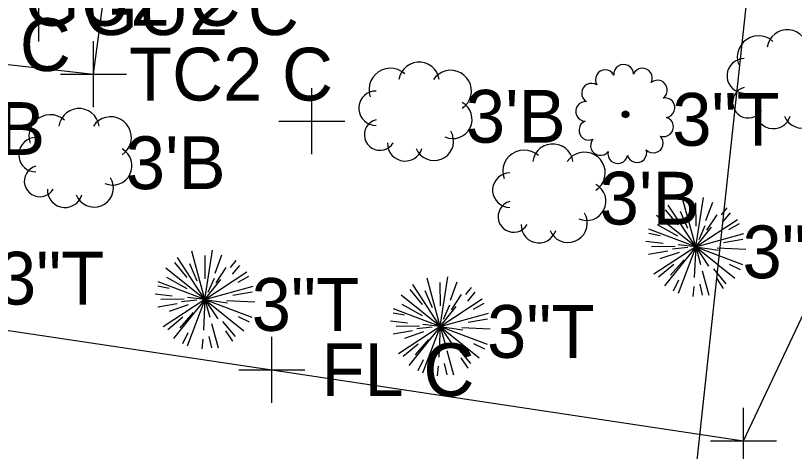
# Model space of a CAD drawing. Extents: x 1363693 to 1365209, y 422201 to 424153.
# Drawn here: x 1364031.26 to 1364054.86, y 423075.89 to 423089.1 of the extents above; entities that cross this region are included whole.
import ezdxf

# ---------------------------------------------------------------- set-up
doc = ezdxf.new("R2010")
doc.units = 0
for name, color, linetype in [('DR_X_Storm_Sewer', 7, 'Continuous'), ('OWNERS', 7, 'Continuous'), ('RD_X_Fence', 7, 'Continuous'), ('SV_X_Original_Ground', 7, 'Continuous'), ('SV_X_Shot_Marker', 7, 'Continuous'), ('VG_X_Cells', 7, 'Continuous'), ('VG_X_Text', 7, 'Continuous')]:
    doc.layers.add(name, color=color, linetype=linetype)

msp = doc.modelspace()

# ---------------------------------------------------------------- linework, layer by layer
at = {"layer": 'DR_X_Storm_Sewer'}
msp.add_line((1364037.894, 422945.787), (1364082.792, 423361.415), dxfattribs=at)
at = {"layer": 'OWNERS'}
msp.add_lwpolyline([(1364026.047, 423093.689), (1364025.683, 423088.22), (1364033.626, 423087.325), (1364034.043, 423090.507), (1364034.246, 423092.33)], dxfattribs=at)
at = {"layer": 'RD_X_Fence'}
for p, q in [((1364053.314, 423076.205), (1364060.269, 423090.939)), ((1363997.781, 423084.505), (1364039.028, 423078.366)), ((1364039.028, 423078.366), (1364053.314, 423076.205))]:
    msp.add_line(p, q, dxfattribs=at)
at = {"layer": 'SV_X_Original_Ground'}
for p, q in [((1364040.24, 423084.895), (1364040.24, 423086.895)), ((1364039.24, 423085.895), (1364041.24, 423085.895))]:
    msp.add_line(p, q, dxfattribs=at)
at = {"layer": 'SV_X_Shot_Marker'}
for p, q in [((1364031.969, 423088.31), (1364031.969, 423090.31)), ((1364033.626, 423086.325), (1364033.626, 423088.325)), ((1364032.626, 423087.325), (1364034.626, 423087.325)), ((1364039.028, 423077.366), (1364039.028, 423079.366)), ((1364038.028, 423078.366), (1364040.028, 423078.366)), ((1364053.314, 423075.205), (1364053.314, 423077.205)), ((1364052.314, 423076.205), (1364054.314, 423076.205))]:
    msp.add_line(p, q, dxfattribs=at)
at = {"layer": 'VG_X_Cells'}
for p, q in [((1364051.871, 423082.09), (1364052.102, 423083.589)), ((1364051.871, 423082.09), (1364051.038, 423083.357)), ((1364051.871, 423082.09), (1364051.47, 423083.553)), ((1364051.88, 423082.715), (1364051.874, 423083.426)), ((1364052.18, 423082.885), (1364052.386, 423083.445)), ((1364052.18, 423082.885), (1364052.386, 423083.445)), ((1364051.337, 423082.755), (1364050.955, 423083.213)), ((1364051.633, 423082.649), (1364051.414, 423083.165)), ((1364052.649, 423083.062), (1364052.819, 423083.274)), ((1364052.704, 423082.859), (1364052.93, 423083.124)), ((1364051.871, 423082.09), (1364050.687, 423083.038)), ((1364051.871, 423082.09), (1364053.138, 423082.923)), ((1364052.208, 423082.596), (1364052.519, 423083.062)), ((1364051.871, 423082.09), (1364050.452, 423082.625)), ((1364051.334, 423082.411), (1364050.716, 423082.76)), ((1364051.871, 423082.09), (1364052.352, 423082.691)), ((1364051.972, 423082.312), (1364052.16, 423082.74)), ((1364052.879, 423082.615), (1364053.202, 423082.794)), ((1364050.789, 423082.427), (1364050.447, 423082.49)), ((1364051.871, 423082.09), (1364053.334, 423082.491)), ((1364050.88, 423082.194), (1364050.363, 423082.249)), ((1364051.871, 423082.09), (1364051.342, 423082.146)), ((1364052.714, 423082.22), (1364053.302, 423082.322)), ((1364036.998, 423080.495), (1364036.597, 423081.958)), ((1364036.998, 423080.495), (1364037.229, 423081.994)), ((1364051.028, 423081.96), (1364050.44, 423081.858)), ((1364051.246, 423082.099), (1364050.535, 423082.093)), ((1364051.871, 423082.09), (1364050.604, 423081.257)), ((1364051.365, 423081.922), (1364050.784, 423081.729)), ((1364051.871, 423082.09), (1364050.923, 423080.906)), ((1364051.628, 423082.066), (1364051.163, 423082.015)), ((1364051.871, 423082.09), (1364051.336, 423080.671)), ((1364051.871, 423082.09), (1364051.827, 423081.158)), ((1364051.871, 423082.09), (1364052.018, 423081.555)), ((1364051.871, 423082.09), (1364052.259, 423081.501)), ((1364051.871, 423082.09), (1364053.055, 423081.142)), ((1364051.871, 423082.09), (1364053.29, 423081.555)), ((1364051.871, 423082.09), (1364052.557, 423081.986)), ((1364052.526, 423082.059), (1364053.386, 423082.019)), ((1364036.998, 423080.495), (1364036.165, 423081.762)), ((1364037.007, 423081.12), (1364037.001, 423081.831)), ((1364037.307, 423081.29), (1364037.513, 423081.85)), ((1364037.307, 423081.29), (1364037.513, 423081.85)), ((1364037.776, 423081.467), (1364037.946, 423081.679)), ((1364051.517, 423081.691), (1364051.11, 423081.234)), ((1364036.998, 423080.495), (1364035.814, 423081.443)), ((1364036.464, 423081.16), (1364036.082, 423081.618)), ((1364036.76, 423081.054), (1364036.541, 423081.57)), ((1364037.335, 423081.001), (1364037.646, 423081.467)), ((1364037.831, 423081.264), (1364038.057, 423081.529)), ((1364051.206, 423081.556), (1364050.748, 423081.174)), ((1364052.881, 423081.569), (1364053.213, 423081.408)), ((1364036.998, 423080.495), (1364038.265, 423081.328)), ((1364038.006, 423081.02), (1364038.329, 423081.199)), ((1364052.071, 423081.359), (1364052.272, 423080.627)), ((1364052.405, 423081.425), (1364052.787, 423080.967)), ((1364036.998, 423080.495), (1364035.579, 423081.03)), ((1364036.461, 423080.816), (1364035.843, 423081.165)), ((1364036.998, 423080.495), (1364037.479, 423081.096)), ((1364037.099, 423080.717), (1364037.287, 423081.145)), ((1364044.129, 423079.677), (1364043.728, 423081.14)), ((1364044.129, 423079.677), (1364044.36, 423081.176)), ((1364044.138, 423080.302), (1364044.132, 423081.013)), ((1364044.438, 423080.472), (1364044.644, 423081.032)), ((1364044.438, 423080.472), (1364044.644, 423081.032)), ((1364051.35, 423081.08), (1364051.189, 423080.748)), ((1364051.992, 423080.963), (1364052.069, 423080.624)), ((1364052.497, 423081.139), (1364052.704, 423080.823)), ((1364035.916, 423080.832), (1364035.574, 423080.895)), ((1364036.998, 423080.495), (1364038.461, 423080.896)), ((1364037.841, 423080.625), (1364038.429, 423080.727)), ((1364043.595, 423080.342), (1364043.213, 423080.8)), ((1364044.129, 423079.677), (1364043.296, 423080.944)), ((1364043.891, 423080.236), (1364043.672, 423080.752)), ((1364044.907, 423080.649), (1364045.077, 423080.861)), ((1364051.812, 423080.888), (1364051.779, 423080.589)), ((1364036.007, 423080.599), (1364035.49, 423080.654)), ((1364036.373, 423080.504), (1364035.662, 423080.498)), ((1364036.998, 423080.495), (1364035.731, 423079.662)), ((1364036.998, 423080.495), (1364036.05, 423079.311)), ((1364036.998, 423080.495), (1364036.463, 423079.076)), ((1364036.998, 423080.495), (1364036.469, 423080.551)), ((1364036.998, 423080.495), (1364036.954, 423079.563)), ((1364036.998, 423080.495), (1364037.145, 423079.96)), ((1364036.998, 423080.495), (1364037.386, 423079.906)), ((1364036.998, 423080.495), (1364038.182, 423079.547)), ((1364036.998, 423080.495), (1364038.417, 423079.96)), ((1364036.998, 423080.495), (1364037.684, 423080.391)), ((1364044.129, 423079.677), (1364042.945, 423080.625)), ((1364044.129, 423079.677), (1364045.396, 423080.51)), ((1364044.466, 423080.183), (1364044.777, 423080.649)), ((1364044.962, 423080.446), (1364045.188, 423080.711)), ((1364036.155, 423080.365), (1364035.567, 423080.263)), ((1364036.492, 423080.327), (1364035.911, 423080.134)), ((1364036.755, 423080.471), (1364036.29, 423080.42)), ((1364037.653, 423080.464), (1364038.513, 423080.424)), ((1364043.592, 423079.998), (1364042.974, 423080.347)), ((1364044.129, 423079.677), (1364044.61, 423080.278)), ((1364044.23, 423079.899), (1364044.418, 423080.327)), ((1364045.137, 423080.202), (1364045.46, 423080.381)), ((1364036.644, 423080.096), (1364036.237, 423079.639)), ((1364043.047, 423080.014), (1364042.705, 423080.077)), ((1364044.129, 423079.677), (1364042.71, 423080.212)), ((1364044.129, 423079.677), (1364045.592, 423080.078)), ((1364036.333, 423079.961), (1364035.875, 423079.579)), ((1364037.532, 423079.83), (1364037.914, 423079.372)), ((1364038.008, 423079.974), (1364038.34, 423079.813)), ((1364043.138, 423079.781), (1364042.621, 423079.836)), ((1364044.972, 423079.807), (1364045.56, 423079.909)), ((1364037.198, 423079.764), (1364037.399, 423079.032)), ((1364043.286, 423079.547), (1364042.698, 423079.445)), ((1364043.504, 423079.686), (1364042.793, 423079.68)), ((1364044.129, 423079.677), (1364042.862, 423078.844)), ((1364044.129, 423079.677), (1364043.181, 423078.493)), ((1364043.886, 423079.653), (1364043.421, 423079.602)), ((1364044.129, 423079.677), (1364043.594, 423078.258)), ((1364044.129, 423079.677), (1364043.6, 423079.733)), ((1364044.129, 423079.677), (1364044.085, 423078.745)), ((1364044.129, 423079.677), (1364044.276, 423079.142)), ((1364044.129, 423079.677), (1364044.517, 423079.088)), ((1364044.129, 423079.677), (1364045.313, 423078.729)), ((1364044.129, 423079.677), (1364045.548, 423079.142)), ((1364044.129, 423079.677), (1364044.815, 423079.573)), ((1364044.784, 423079.646), (1364045.644, 423079.606)), ((1364036.477, 423079.485), (1364036.316, 423079.153)), ((1364037.119, 423079.368), (1364037.196, 423079.029)), ((1364037.624, 423079.544), (1364037.831, 423079.228)), ((1364043.623, 423079.509), (1364043.042, 423079.316)), ((1364036.939, 423079.293), (1364036.906, 423078.994)), ((1364043.464, 423079.143), (1364043.006, 423078.761)), ((1364043.775, 423079.278), (1364043.368, 423078.821)), ((1364045.139, 423079.156), (1364045.471, 423078.995)), ((1364044.329, 423078.946), (1364044.53, 423078.214)), ((1364044.663, 423079.012), (1364045.045, 423078.554)), ((1364043.608, 423078.667), (1364043.447, 423078.335)), ((1364044.755, 423078.726), (1364044.962, 423078.41)), ((1364044.07, 423078.475), (1364044.037, 423078.176)), ((1364044.25, 423078.55), (1364044.327, 423078.211))]:
    msp.add_line(p, q, dxfattribs=at)
for points in [[(1364055.257, 423088.143), (1364055.23, 423088.257), (1364055.181, 423088.364), (1364055.113, 423088.459), (1364055.029, 423088.54), (1364054.93, 423088.603), (1364054.821, 423088.647), (1364054.706, 423088.669), (1364054.589, 423088.669), (1364054.474, 423088.647), (1364054.365, 423088.603), (1364054.267, 423088.54), (1364054.182, 423088.459), (1364054.114, 423088.364), (1364054.066, 423088.257), (1364054.038, 423088.143)], [(1364054.212, 423088.317), (1364054.114, 423088.391), (1364054.004, 423088.445), (1364053.886, 423088.477), (1364053.764, 423088.486), (1364053.642, 423088.472), (1364053.526, 423088.435), (1364053.418, 423088.377), (1364053.323, 423088.3), (1364053.244, 423088.206), (1364053.184, 423088.099), (1364053.146, 423087.983), (1364053.13, 423087.862), (1364053.137, 423087.739), (1364053.167, 423087.621)], [(1364044.098, 423087.162), (1364044.071, 423087.276), (1364044.022, 423087.383), (1364043.954, 423087.478), (1364043.87, 423087.559), (1364043.771, 423087.622), (1364043.662, 423087.666), (1364043.547, 423087.688), (1364043.43, 423087.688), (1364043.315, 423087.666), (1364043.206, 423087.622), (1364043.108, 423087.559), (1364043.023, 423087.478), (1364042.955, 423087.383), (1364042.907, 423087.276), (1364042.879, 423087.162)], [(1364053.342, 423087.795), (1364053.245, 423087.786), (1364053.153, 423087.76), (1364053.066, 423087.717), (1364052.99, 423087.659), (1364052.925, 423087.587), (1364052.874, 423087.505), (1364052.839, 423087.415), (1364052.821, 423087.321), (1364052.821, 423087.224), (1364052.839, 423087.13), (1364052.874, 423087.04), (1364052.925, 423086.958), (1364052.99, 423086.886), (1364053.066, 423086.828), (1364053.153, 423086.785), (1364053.245, 423086.759), (1364053.342, 423086.75)], [(1364043.053, 423087.336), (1364042.955, 423087.41), (1364042.845, 423087.464), (1364042.727, 423087.496), (1364042.605, 423087.505), (1364042.483, 423087.491), (1364042.367, 423087.454), (1364042.259, 423087.396), (1364042.164, 423087.319), (1364042.085, 423087.225), (1364042.025, 423087.118), (1364041.987, 423087.002), (1364041.971, 423086.881), (1364041.978, 423086.758), (1364042.008, 423086.64)], [(1364044.795, 423086.292), (1364044.886, 423086.365), (1364044.961, 423086.454), (1364045.019, 423086.555), (1364045.057, 423086.666), (1364045.074, 423086.781), (1364045.069, 423086.898), (1364045.043, 423087.012), (1364044.996, 423087.118), (1364044.93, 423087.215), (1364044.847, 423087.297), (1364044.751, 423087.363), (1364044.644, 423087.41), (1364044.53, 423087.436), (1364044.414, 423087.441), (1364044.298, 423087.424), (1364044.188, 423087.386), (1364044.087, 423087.328), (1364043.998, 423087.253), (1364043.924, 423087.162)], [(1364053.342, 423086.924), (1364053.255, 423086.892), (1364053.176, 423086.845), (1364053.108, 423086.782), (1364053.054, 423086.708), (1364053.015, 423086.624), (1364052.993, 423086.535), (1364052.989, 423086.442), (1364053.003, 423086.351), (1364053.035, 423086.265), (1364053.083, 423086.186), (1364053.145, 423086.118), (1364053.219, 423086.063), (1364053.303, 423086.024), (1364053.392, 423086.002), (1364053.484, 423085.998), (1364053.576, 423086.012), (1364053.662, 423086.043), (1364053.741, 423086.091), (1364053.809, 423086.153), (1364053.864, 423086.228)], [(1364042.183, 423086.814), (1364042.086, 423086.805), (1364041.994, 423086.779), (1364041.907, 423086.736), (1364041.831, 423086.678), (1364041.766, 423086.606), (1364041.715, 423086.524), (1364041.68, 423086.434), (1364041.662, 423086.34), (1364041.662, 423086.243), (1364041.68, 423086.149), (1364041.715, 423086.059), (1364041.766, 423085.977), (1364041.831, 423085.905), (1364041.907, 423085.847), (1364041.994, 423085.804), (1364042.086, 423085.778), (1364042.183, 423085.769)], [(1364044.272, 423085.421), (1364044.378, 423085.386), (1364044.488, 423085.371), (1364044.599, 423085.378), (1364044.707, 423085.405), (1364044.807, 423085.453), (1364044.897, 423085.518), (1364044.973, 423085.6), (1364045.032, 423085.694), (1364045.072, 423085.798), (1364045.092, 423085.907), (1364045.09, 423086.018), (1364045.068, 423086.127), (1364045.025, 423086.23), (1364044.964, 423086.323), (1364044.886, 423086.402), (1364044.795, 423086.466)], [(1364054.561, 423086.053), (1364054.613, 423085.952), (1364054.684, 423085.863), (1364054.771, 423085.789), (1364054.87, 423085.734), (1364054.978, 423085.699), (1364055.092, 423085.685), (1364055.205, 423085.694), (1364055.315, 423085.724), (1364055.417, 423085.775), (1364055.507, 423085.844), (1364055.582, 423085.93), (1364055.639, 423086.029), (1364055.675, 423086.137), (1364055.691, 423086.249), (1364055.684, 423086.363), (1364055.655, 423086.473), (1364055.606, 423086.576)], [(1364033.793, 423085.753), (1364033.766, 423085.867), (1364033.717, 423085.974), (1364033.649, 423086.069), (1364033.565, 423086.15), (1364033.466, 423086.213), (1364033.357, 423086.257), (1364033.242, 423086.279), (1364033.125, 423086.279), (1364033.01, 423086.257), (1364032.901, 423086.213), (1364032.803, 423086.15), (1364032.718, 423086.069), (1364032.65, 423085.974), (1364032.602, 423085.867), (1364032.574, 423085.753)], [(1364053.69, 423086.228), (1364053.696, 423086.125), (1364053.721, 423086.025), (1364053.765, 423085.932), (1364053.826, 423085.85), (1364053.901, 423085.78), (1364053.989, 423085.726), (1364054.085, 423085.69), (1364054.187, 423085.673), (1364054.289, 423085.676), (1364054.39, 423085.699), (1364054.484, 423085.74), (1364054.568, 423085.798), (1364054.64, 423085.872), (1364054.696, 423085.958), (1364054.735, 423086.053)], [(1364032.748, 423085.927), (1364032.65, 423086.001), (1364032.54, 423086.055), (1364032.422, 423086.087), (1364032.3, 423086.096), (1364032.178, 423086.082), (1364032.062, 423086.045), (1364031.954, 423085.987), (1364031.859, 423085.91), (1364031.78, 423085.816), (1364031.72, 423085.709), (1364031.682, 423085.593), (1364031.666, 423085.472), (1364031.673, 423085.349), (1364031.703, 423085.231)], [(1364034.49, 423084.883), (1364034.581, 423084.956), (1364034.656, 423085.045), (1364034.714, 423085.146), (1364034.752, 423085.257), (1364034.769, 423085.372), (1364034.764, 423085.489), (1364034.738, 423085.603), (1364034.691, 423085.709), (1364034.625, 423085.806), (1364034.542, 423085.888), (1364034.446, 423085.954), (1364034.339, 423086.001), (1364034.225, 423086.027), (1364034.109, 423086.032), (1364033.993, 423086.015), (1364033.883, 423085.977), (1364033.782, 423085.919), (1364033.693, 423085.844), (1364033.619, 423085.753)], [(1364042.183, 423085.943), (1364042.096, 423085.911), (1364042.017, 423085.864), (1364041.949, 423085.801), (1364041.895, 423085.727), (1364041.856, 423085.643), (1364041.834, 423085.554), (1364041.83, 423085.461), (1364041.844, 423085.37), (1364041.876, 423085.284), (1364041.924, 423085.205), (1364041.986, 423085.137), (1364042.06, 423085.082), (1364042.144, 423085.043), (1364042.233, 423085.021), (1364042.325, 423085.017), (1364042.417, 423085.031), (1364042.503, 423085.062), (1364042.582, 423085.11), (1364042.65, 423085.172), (1364042.705, 423085.247)], [(1364043.402, 423085.072), (1364043.454, 423084.971), (1364043.525, 423084.882), (1364043.612, 423084.808), (1364043.711, 423084.753), (1364043.819, 423084.718), (1364043.933, 423084.704), (1364044.046, 423084.713), (1364044.156, 423084.743), (1364044.258, 423084.794), (1364044.348, 423084.863), (1364044.423, 423084.949), (1364044.48, 423085.048), (1364044.516, 423085.156), (1364044.532, 423085.268), (1364044.525, 423085.382), (1364044.496, 423085.492), (1364044.447, 423085.595)], [(1364031.878, 423085.405), (1364031.781, 423085.396), (1364031.689, 423085.37), (1364031.602, 423085.327), (1364031.526, 423085.269), (1364031.461, 423085.197), (1364031.41, 423085.115), (1364031.375, 423085.025), (1364031.357, 423084.931), (1364031.357, 423084.834), (1364031.375, 423084.74), (1364031.41, 423084.65), (1364031.461, 423084.568), (1364031.526, 423084.496), (1364031.602, 423084.438), (1364031.689, 423084.395), (1364031.781, 423084.369), (1364031.878, 423084.36)], [(1364042.531, 423085.247), (1364042.537, 423085.144), (1364042.562, 423085.044), (1364042.606, 423084.951), (1364042.667, 423084.869), (1364042.742, 423084.799), (1364042.83, 423084.745), (1364042.926, 423084.709), (1364043.028, 423084.692), (1364043.13, 423084.695), (1364043.231, 423084.718), (1364043.325, 423084.759), (1364043.409, 423084.817), (1364043.481, 423084.891), (1364043.537, 423084.977), (1364043.576, 423085.072)], [(1364033.967, 423084.012), (1364034.073, 423083.977), (1364034.183, 423083.962), (1364034.294, 423083.969), (1364034.402, 423083.996), (1364034.502, 423084.044), (1364034.592, 423084.109), (1364034.668, 423084.191), (1364034.727, 423084.285), (1364034.767, 423084.389), (1364034.787, 423084.498), (1364034.785, 423084.609), (1364034.763, 423084.718), (1364034.72, 423084.821), (1364034.659, 423084.914), (1364034.581, 423084.993), (1364034.49, 423085.057)], [(1364047.107, 423084.854), (1364047.009, 423084.928), (1364046.899, 423084.982), (1364046.781, 423085.014), (1364046.659, 423085.023), (1364046.537, 423085.009), (1364046.421, 423084.972), (1364046.313, 423084.914), (1364046.218, 423084.837), (1364046.139, 423084.743), (1364046.079, 423084.636), (1364046.041, 423084.52), (1364046.025, 423084.399), (1364046.032, 423084.276), (1364046.062, 423084.158)], [(1364048.152, 423084.68), (1364048.125, 423084.794), (1364048.076, 423084.901), (1364048.008, 423084.996), (1364047.924, 423085.077), (1364047.825, 423085.14), (1364047.716, 423085.184), (1364047.601, 423085.206), (1364047.484, 423085.206), (1364047.369, 423085.184), (1364047.26, 423085.14), (1364047.162, 423085.077), (1364047.077, 423084.996), (1364047.009, 423084.901), (1364046.961, 423084.794), (1364046.933, 423084.68)], [(1364048.849, 423083.81), (1364048.94, 423083.883), (1364049.015, 423083.972), (1364049.073, 423084.073), (1364049.111, 423084.184), (1364049.128, 423084.299), (1364049.123, 423084.416), (1364049.097, 423084.53), (1364049.05, 423084.636), (1364048.984, 423084.733), (1364048.901, 423084.815), (1364048.805, 423084.881), (1364048.698, 423084.928), (1364048.584, 423084.954), (1364048.468, 423084.959), (1364048.352, 423084.942), (1364048.242, 423084.904), (1364048.141, 423084.846), (1364048.052, 423084.771), (1364047.978, 423084.68)], [(1364031.878, 423084.534), (1364031.791, 423084.502), (1364031.712, 423084.455), (1364031.644, 423084.392), (1364031.59, 423084.318), (1364031.551, 423084.234), (1364031.529, 423084.145), (1364031.525, 423084.052), (1364031.539, 423083.961), (1364031.571, 423083.875), (1364031.619, 423083.796), (1364031.681, 423083.728), (1364031.755, 423083.673), (1364031.839, 423083.634), (1364031.928, 423083.612), (1364032.02, 423083.608), (1364032.112, 423083.622), (1364032.198, 423083.653), (1364032.277, 423083.701), (1364032.345, 423083.763), (1364032.4, 423083.838)], [(1364046.237, 423084.332), (1364046.14, 423084.323), (1364046.048, 423084.297), (1364045.961, 423084.254), (1364045.885, 423084.196), (1364045.82, 423084.124), (1364045.769, 423084.042), (1364045.734, 423083.952), (1364045.716, 423083.858), (1364045.716, 423083.761), (1364045.734, 423083.667), (1364045.769, 423083.577), (1364045.82, 423083.495), (1364045.885, 423083.423), (1364045.961, 423083.365), (1364046.048, 423083.322), (1364046.14, 423083.296), (1364046.237, 423083.287)], [(1364033.097, 423083.663), (1364033.149, 423083.562), (1364033.22, 423083.473), (1364033.307, 423083.399), (1364033.406, 423083.344), (1364033.514, 423083.309), (1364033.628, 423083.295), (1364033.741, 423083.304), (1364033.851, 423083.334), (1364033.953, 423083.385), (1364034.043, 423083.454), (1364034.118, 423083.54), (1364034.175, 423083.639), (1364034.211, 423083.747), (1364034.227, 423083.859), (1364034.22, 423083.973), (1364034.191, 423084.083), (1364034.142, 423084.186)], [(1364032.226, 423083.838), (1364032.232, 423083.735), (1364032.257, 423083.635), (1364032.301, 423083.542), (1364032.362, 423083.46), (1364032.437, 423083.39), (1364032.525, 423083.336), (1364032.621, 423083.3), (1364032.723, 423083.283), (1364032.825, 423083.286), (1364032.926, 423083.309), (1364033.02, 423083.35), (1364033.104, 423083.408), (1364033.176, 423083.482), (1364033.232, 423083.568), (1364033.271, 423083.663)], [(1364048.326, 423082.939), (1364048.432, 423082.904), (1364048.542, 423082.889), (1364048.653, 423082.896), (1364048.761, 423082.923), (1364048.861, 423082.971), (1364048.951, 423083.036), (1364049.027, 423083.118), (1364049.086, 423083.212), (1364049.126, 423083.316), (1364049.146, 423083.425), (1364049.144, 423083.536), (1364049.122, 423083.645), (1364049.079, 423083.748), (1364049.018, 423083.841), (1364048.94, 423083.92), (1364048.849, 423083.984)], [(1364046.237, 423083.461), (1364046.15, 423083.429), (1364046.071, 423083.382), (1364046.003, 423083.319), (1364045.949, 423083.245), (1364045.91, 423083.161), (1364045.888, 423083.072), (1364045.884, 423082.979), (1364045.898, 423082.888), (1364045.93, 423082.802), (1364045.978, 423082.723), (1364046.04, 423082.655), (1364046.114, 423082.6), (1364046.198, 423082.561), (1364046.287, 423082.539), (1364046.379, 423082.535), (1364046.471, 423082.549), (1364046.557, 423082.58), (1364046.636, 423082.628), (1364046.704, 423082.69), (1364046.759, 423082.765)], [(1364047.456, 423082.59), (1364047.508, 423082.489), (1364047.579, 423082.4), (1364047.666, 423082.326), (1364047.765, 423082.271), (1364047.873, 423082.236), (1364047.987, 423082.222), (1364048.1, 423082.231), (1364048.21, 423082.261), (1364048.312, 423082.312), (1364048.402, 423082.381), (1364048.477, 423082.467), (1364048.534, 423082.566), (1364048.57, 423082.674), (1364048.586, 423082.786), (1364048.579, 423082.9), (1364048.55, 423083.01), (1364048.501, 423083.113)], [(1364046.585, 423082.765), (1364046.591, 423082.662), (1364046.616, 423082.562), (1364046.66, 423082.469), (1364046.721, 423082.387), (1364046.796, 423082.317), (1364046.884, 423082.263), (1364046.98, 423082.227), (1364047.082, 423082.21), (1364047.184, 423082.213), (1364047.285, 423082.236), (1364047.379, 423082.277), (1364047.463, 423082.335), (1364047.535, 423082.409), (1364047.591, 423082.495), (1364047.63, 423082.59)]]:
    msp.add_lwpolyline(points, dxfattribs=at)
for points in [[(1364049.655, 423086.158), (1364049.744, 423086.106), (1364049.744, 423086.106), (1364049.641, 423086.106)], [(1364049.692, 423086.195), (1364049.744, 423086.106), (1364049.744, 423086.106), (1364049.655, 423086.158)], [(1364049.744, 423086.209), (1364049.744, 423086.106), (1364049.744, 423086.106), (1364049.692, 423086.195)], [(1364049.796, 423086.195), (1364049.744, 423086.106), (1364049.744, 423086.106), (1364049.744, 423086.209)], [(1364049.833, 423086.158), (1364049.744, 423086.106), (1364049.744, 423086.106), (1364049.796, 423086.195)], [(1364049.847, 423086.106), (1364049.744, 423086.106), (1364049.744, 423086.106), (1364049.833, 423086.158)], [(1364049.641, 423086.106), (1364049.744, 423086.106), (1364049.744, 423086.106), (1364049.655, 423086.054)], [(1364049.655, 423086.054), (1364049.744, 423086.106), (1364049.744, 423086.106), (1364049.692, 423086.017)], [(1364049.692, 423086.017), (1364049.744, 423086.106), (1364049.744, 423086.106), (1364049.744, 423086.003)], [(1364049.744, 423086.003), (1364049.744, 423086.106), (1364049.744, 423086.106), (1364049.796, 423086.017)], [(1364049.796, 423086.017), (1364049.744, 423086.106), (1364049.744, 423086.106), (1364049.833, 423086.054)], [(1364049.833, 423086.054), (1364049.744, 423086.106), (1364049.744, 423086.106), (1364049.847, 423086.106)]]:
    msp.add_lwpolyline(points, close=True, dxfattribs=at)
for centre, start, end in [((1364049.687, 423087.319), 1.241, 184.1237), ((1364049.13, 423087.154), 28.9333, 211.816), ((1364050.257, 423087.207), 333.5487, 156.4314), ((1364050.71, 423086.842), 305.8564, 128.7391), ((1364048.713, 423086.748), 56.6256, 239.5083), ((1364048.533, 423086.196), 84.3179, 267.2006), ((1364050.942, 423086.309), 278.1641, 101.0468), ((1364050.899, 423085.729), 250.4718, 73.3545), ((1364048.63, 423085.623), 112.0103, 294.8929), ((1364050.591, 423085.236), 222.7795, 45.6622), ((1364048.982, 423085.16), 139.7026, 322.5852), ((1364049.509, 423084.914), 167.3949, 350.2776), ((1364050.09, 423084.942), 195.0872, 17.9699)]:
    msp.add_arc(centre, 0.298, start, end, dxfattribs=at)

# ---------------------------------------------------------------- texts
at = {"layer": 'SV_X_Shot_Marker'}
for s, p in [('GU2 C', (1364031.535, 423088.791)), ('GU2 C', (1364033.306, 423088.51)), ('TC2 C', (1364026.754, 423087.42)), ('TC2 C', (1364034.697, 423086.525)), ('FL C', (1364040.528, 423077.566))]:
    msp.add_text(s, height=1.6, dxfattribs=at).set_placement(p)
at = {"layer": 'VG_X_Text'}
for s, p in [("3'B", (1364044.906, 423085.248)), ('3"T', (1364051.162, 423085.154)), ("3'B", (1364029.133, 423084.877)), ("3'B", (1364034.601, 423083.839)), ("3'B", (1364048.96, 423082.766)), ('3"T', (1364053.289, 423081.138)), ('3"T', (1364030.695, 423080.34)), ('3"T', (1364038.416, 423079.543)), ('3"T', (1364045.547, 423078.725))]:
    msp.add_text(s, height=1.6, dxfattribs=at).set_placement(p)

doc.saveas('drawing.dxf')
